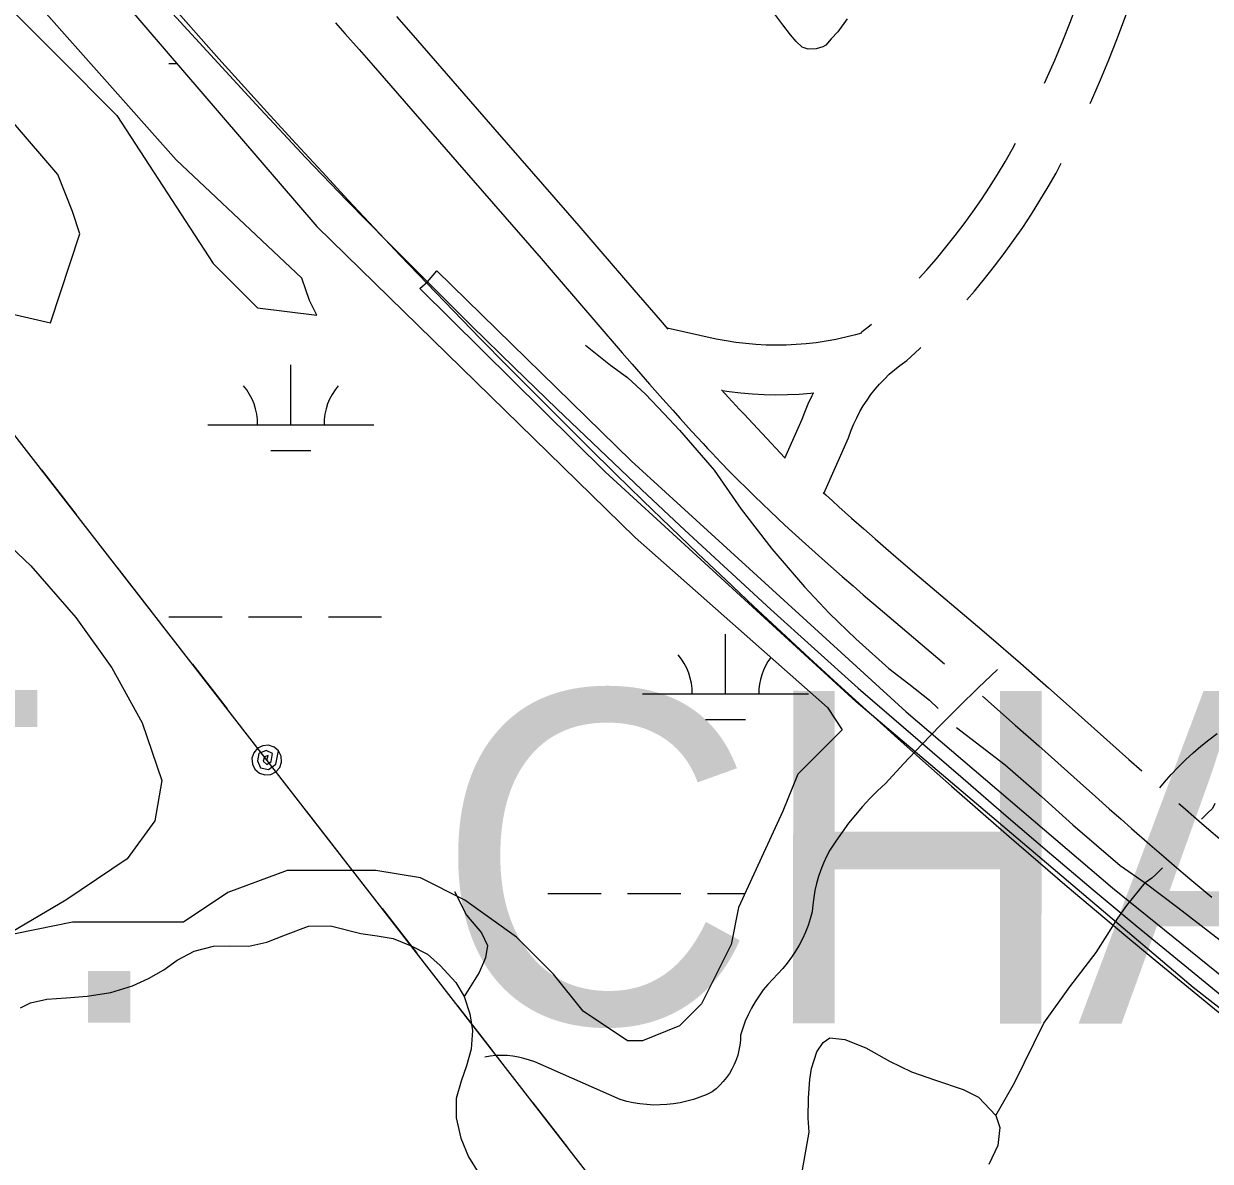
# Model space of a CAD drawing. Extents: x 3535183 to 3573198, y 534952 to 560562.
# Drawn here: x 3560931 to 3561645, y 553312 to 553996 of the extents above; entities that cross this region are included whole.
import ezdxf

# ---------------------------------------------------------------- set-up
doc = ezdxf.new("R2010")
doc.units = 0
for name, color, linetype in [('V-BRDG-OTLN', 7, 'Continuous'), ('V-RAIL-TRAK', 7, 'Continuous'), ('V-ROAD-CNTR', 7, 'Continuous'), ('V-SITE-VEGE', 7, 'Continuous'), ('V-TOPO-GNAM-IDEN', 7, 'Continuous'), ('V-TOPO-SHOR', 7, 'Continuous'), ('V-UTIL-LINE', 7, 'Continuous'), ('V-WETL-SWMP', 7, 'Continuous')]:
    doc.layers.add(name, color=color, linetype=linetype)

msp = doc.modelspace()

# ---------------------------------------------------------------- linework, layer by layer
at = {"layer": 'V-BRDG-OTLN'}
msp.add_lwpolyline([(3561826.38, 553267.45), (3561634.61, 553416.84), (3561431.97, 553588.68), (3561280.92, 553726.98), (3561169.5, 553837.14), (3561174.03, 553841.13), (3561179.66, 553847.73), (3561296.66, 553733.49), (3561461.94, 553582.66), (3561586.11, 553476.79), (3561721.72, 553367.32)], dxfattribs=at)
at = {"layer": 'V-RAIL-TRAK'}
msp.add_line((3561150.51, 553864.79), (3561174.03, 553841.13), dxfattribs=at)
for points in [[(3561011.79, 554012.52), (3561041.34, 553980.12), (3561071.03, 553947.86), (3561100.88, 553915.74), (3561125.61, 553890.18), (3561150.51, 553864.79)], [(3561174.03, 553841.13), (3561200.82, 553814.52), (3561226.23, 553789.64), (3561251.81, 553764.93), (3561277.55, 553740.4), (3561303.11, 553716.1), (3561328.82, 553691.96), (3561354.67, 553667.97), (3561380.66, 553644.13), (3561406.79, 553620.45), (3561433.06, 553596.92), (3561496.23, 553542.5), (3561522.2, 553520.05), (3561548.31, 553497.76), (3561574.54, 553475.61), (3561600.91, 553453.63), (3561627.41, 553431.8), (3561654.03, 553410.13), (3561680.79, 553388.62), (3561707.67, 553367.27), (3561742.32, 553340.64), (3561777.13, 553314.21)]]:
    msp.add_lwpolyline(points, dxfattribs=at)
at = {"layer": 'V-ROAD-CNTR'}
for points in [[(3561545.29, 553960.67), (3561546.31, 553962.92), (3561551.35, 553974.46), (3561556.18, 553986.07), (3561560.82, 553997.77), (3561565.26, 554009.55), (3561569.51, 554021.4), (3561573.55, 554033.32), (3561577.4, 554045.3), (3561580.13, 554054.32)], [(3561572.72, 553948.51), (3561573.71, 553950.7), (3561578.95, 553962.69), (3561583.97, 553974.78), (3561588.8, 553986.95), (3561593.42, 553999.19), (3561597.84, 554011.52), (3561602.04, 554023.91), (3561606.04, 554036.37), (3561607.77, 554042.09)], [(3561118.72, 553996.88), (3561124.42, 553990.5), (3561132.94, 553980.89), (3561141.4, 553971.23), (3561191.89, 553913.2), (3561242.38, 553855.16), (3561254.42, 553841.27), (3561275.45, 553816.87), (3561291.27, 553798.56), (3561297.25, 553791.68), (3561307.73, 553779.69), (3561315.66, 553770.72), (3561321.64, 553764.01), (3561326.16, 553758.98), (3561332.96, 553751.48), (3561339.82, 553744.01), (3561342.55, 553741.06), (3561345.27, 553738.17), (3561350.61, 553732.56), (3561355.85, 553727.17), (3561360.96, 553722.01), (3561365.95, 553717.04), (3561370.82, 553712.28), (3561375.56, 553707.7), (3561380.17, 553703.29), (3561384.67, 553699.05), (3561389.04, 553694.98), (3561393.3, 553691.05), (3561397.43, 553687.26), (3561401.46, 553683.61), (3561409.27, 553676.6), (3561416.64, 553670.08), (3561423.58, 553664), (3561430.09, 553658.34), (3561436.23, 553653.05), (3561447.73, 553643.21), (3561485.01, 553611.59)], [(3561155.44, 554000.72), (3561164, 553990.96), (3561214.52, 553932.89), (3561265.03, 553874.84), (3561277.12, 553860.89), (3561298.17, 553836.47), (3561313.95, 553818.2), (3561318.67, 553812.77)], [(3561469.9, 553843.5), (3561474.36, 553848.39), (3561480.23, 553855.13), (3561485.95, 553861.99), (3561491.52, 553868.98), (3561496.92, 553876.1), (3561502.17, 553883.33), (3561507.26, 553890.68), (3561512.18, 553898.13), (3561516.93, 553905.7), (3561521.52, 553913.37), (3561525.93, 553921.14), (3561527.83, 553924.68)], [(3561498.53, 553830.47), (3561503.07, 553835.67), (3561509.21, 553843.05), (3561515.2, 553850.56), (3561521.01, 553858.21), (3561526.65, 553865.98), (3561532.12, 553873.88), (3561537.4, 553881.89), (3561542.51, 553890.03), (3561547.44, 553898.27), (3561552.18, 553906.62), (3561555.34, 553912.49)], [(3561435.08, 553810.34), (3561431.5, 553809.32), (3561425.65, 553807.85), (3561419.74, 553806.58), (3561413.8, 553805.5), (3561407.83, 553804.62), (3561401.83, 553803.94), (3561395.81, 553803.45), (3561389.78, 553803.17), (3561383.74, 553803.08), (3561377.71, 553803.2), (3561371.68, 553803.51), (3561365.66, 553804.03), (3561359.66, 553804.74), (3561353.7, 553805.66), (3561347.76, 553806.77), (3561318.26, 553813.3)], [(3561435.01, 553810.75), (3561435.61, 553811.27), (3561439.87, 553814.7), (3561441.22, 553815.68)], [(3561412.42, 553713.86), (3561427.26, 553747.35), (3561428.95, 553752.02), (3561430.52, 553755.81), (3561432.26, 553759.52), (3561434.17, 553763.14), (3561436.24, 553766.68), (3561438.47, 553770.12), (3561440.86, 553773.45), (3561443.39, 553776.67), (3561446.07, 553779.77), (3561448.89, 553782.75), (3561451.84, 553785.59), (3561454.92, 553788.3), (3561458.11, 553790.87), (3561462.38, 553793.98), (3561469.95, 553800.93), (3561470.76, 553801.7)], [(3561351.01, 553776.23), (3561355.13, 553771.7), (3561361.86, 553764.36), (3561364.48, 553761.54), (3561389.13, 553735.28)], [(3561406.57, 553774.28), (3561404.72, 553774.07), (3561397.72, 553773.51), (3561390.69, 553773.18), (3561383.66, 553773.08), (3561376.63, 553773.21), (3561369.61, 553773.58), (3561362.61, 553774.18), (3561355.62, 553775.01), (3561351.46, 553775.65)], [(3561389.04, 553735.15), (3561399.41, 553758.56), (3561400.98, 553762.88), (3561403.07, 553767.93), (3561405.39, 553772.88), (3561405.99, 553774.02)], [(3561412.11, 553714.51), (3561413.6, 553713.14), (3561417.64, 553709.44), (3561421.56, 553705.89), (3561429.23, 553699), (3561436.47, 553692.59), (3561443.3, 553686.61), (3561449.73, 553681.03), (3561455.78, 553675.81), (3561467.19, 553666.04), (3561507.44, 553631.89), (3561517.52, 553623.3), (3561525.06, 553616.82), (3561530.72, 553611.93), (3561539.17, 553604.56), (3561547.57, 553597.15), (3561561.79, 553584.48), (3561586.59, 553562.34), (3561595.88, 553554.06), (3561603.7, 553547.12)], [(3561517, 553608.14), (3561505.37, 553597.11), (3561493.9, 553585.93), (3561482.58, 553574.58), (3561471.42, 553563.07), (3561460.43, 553551.41), (3561449.6, 553539.6), (3561444.81, 553535.12), (3561440.19, 553530.48), (3561435.73, 553525.68), (3561431.45, 553520.71), (3561427.35, 553515.59), (3561423.44, 553510.33), (3561419.72, 553504.94), (3561416.2, 553499.41), (3561414.19, 553495.58), (3561412.38, 553491.65), (3561410.77, 553487.64), (3561409.36, 553483.55), (3561408.17, 553479.4), (3561407.18, 553475.19), (3561406.41, 553470.94), (3561405.85, 553466.65), (3561405.52, 553462.34), (3561404.35, 553458.19), (3561402.97, 553454.1), (3561401.39, 553450.09), (3561399.6, 553446.17), (3561397.62, 553442.34), (3561395.44, 553438.62), (3561393.08, 553435.01), (3561390.53, 553431.54), (3561387.81, 553428.19), (3561384.92, 553424.98), (3561381.8, 553421.94), (3561378.85, 553418.73), (3561376.08, 553415.37), (3561373.5, 553411.85), (3561371.12, 553408.2), (3561368.94, 553404.42), (3561366.98, 553400.52), (3561365.23, 553396.53), (3561363.71, 553392.44), (3561362.41, 553388.28), (3561362.31, 553385.23), (3561361.99, 553382.2), (3561361.45, 553379.21), (3561360.7, 553376.25), (3561359.74, 553373.36), (3561358.58, 553370.55), (3561357.22, 553367.82), (3561355.67, 553365.2), (3561353.93, 553362.7), (3561352.02, 553360.33), (3561349.95, 553358.09), (3561347.71, 553356.02), (3561345.34, 553354.11), (3561341.66, 553352.38), (3561337.89, 553350.86), (3561334.04, 553349.54), (3561330.13, 553348.44), (3561326.16, 553347.55), (3561322.15, 553346.88), (3561318.11, 553346.43), (3561314.05, 553346.21), (3561309.99, 553346.2), (3561305.93, 553346.42), (3561301.88, 553346.86), (3561297.87, 553347.52), (3561293.9, 553348.4), (3561289.99, 553349.5), (3561238.57, 553372.06), (3561235.38, 553373.25), (3561232.12, 553374.23), (3561228.8, 553375), (3561225.45, 553375.55), (3561222.06, 553375.89), (3561218.66, 553376), (3561215.26, 553375.9), (3561211.87, 553375.58), (3561208.51, 553375.04)], [(3561508, 553592.06), (3561527.67, 553574.7), (3561541.83, 553562.09), (3561566.62, 553539.95), (3561575.95, 553531.64), (3561584.13, 553524.38), (3561591.3, 553518.04), (3561597.6, 553512.5), (3561608.65, 553502.84), (3561616.98, 553495.63), (3561623.27, 553490.23), (3561632.72, 553482.19), (3561637.48, 553478.18), (3561642.27, 553474.16), (3561645.95, 553471.13)], [(3561614.63, 553537.01), (3561617.33, 553540.27), (3561621.42, 553544.9), (3561625.67, 553549.39), (3561630.06, 553553.73), (3561634.59, 553557.94), (3561639.26, 553561.98), (3561644.06, 553565.88), (3561648.99, 553569.61)], [(3561626.01, 553527.51), (3561628.34, 553525.48), (3561636.58, 553518.34), (3561642.76, 553513.03), (3561652.1, 553505.08), (3561656.77, 553501.15), (3561661.44, 553497.24), (3561664.92, 553494.37), (3561668.3, 553491.65), (3561671.6, 553489.03), (3561674.83, 553486.52), (3561677.98, 553484.12), (3561681.05, 553481.8), (3561684.05, 553479.57), (3561686.96, 553477.44), (3561692.69, 553473.31), (3561698.09, 553469.49), (3561703.2, 553465.93), (3561708.01, 553462.62), (3561717.18, 553456.39)]]:
    msp.add_lwpolyline(points, dxfattribs=at)
msp.add_arc((3564947.96, 557462.13), 5230.85, 211.421, 243.78136, dxfattribs=at)
at = {"layer": 'V-SITE-VEGE'}
msp.add_lwpolyline([(3560907.2, 553697.03), (3560935.49, 553670.41), (3560962.65, 553639.32), (3560984.21, 553609), (3561002.4, 553576.08), (3561014.23, 553541.31), (3561010.04, 553517.05), (3560993.53, 553494.32), (3560956.47, 553469.42), (3560920.92, 553448.25)], dxfattribs=at)
at = {"layer": 'V-TOPO-SHOR'}
for points in [[(3561426.46, 553999.39), (3561420.98, 553991.62), (3561416.81, 553987.34), (3561413.68, 553983.59), (3561411.86, 553982.56), (3561407.83, 553981.28), (3561403.03, 553981.03), (3561399.53, 553982.34), (3561395.91, 553985.73), (3561392.54, 553989.76), (3561387.76, 553995.75), (3561382.46, 554002.9)], [(3561269.21, 553803.03), (3561284.08, 553791.06), (3561294.36, 553783.72), (3561305.16, 553773.69), (3561316.34, 553761.96), (3561325.69, 553752.09), (3561346.59, 553728.03), (3561362.81, 553704.45), (3561381.25, 553680.56), (3561400.78, 553657.89), (3561415.94, 553641.85), (3561431.8, 553626.57), (3561451.65, 553608.59), (3561463.62, 553599.4), (3561475.96, 553589.59), (3561481.24, 553584.73)], [(3561492.29, 553573.15), (3561521.53, 553550.66), (3561543.39, 553531.65), (3561562.27, 553514.73), (3561590.81, 553490.16), (3561605.78, 553479.72), (3561625.35, 553464.88), (3561657.81, 553439.83)], [(3561647.64, 553527.42), (3561646.24, 553524.51), (3561643.47, 553521.98), (3561641.77, 553520.29), (3561639.76, 553518.15)], [(3561616.12, 553488.8), (3561612.18, 553484.89), (3561609.88, 553482.6), (3561605.78, 553479.72)], [(3561515.97, 553339.97), (3561527.11, 553359.54), (3561544.76, 553395.47), (3561560.52, 553417.33), (3561576.28, 553437.81), (3561583.01, 553448.4), (3561589.27, 553458.52), (3561594.84, 553466.12), (3561605.78, 553479.72)], [(3561190.43, 553474.51), (3561197.54, 553460.42), (3561206.5, 553449.77), (3561210.16, 553442.15), (3561208.98, 553434.77), (3561205.26, 553425.79), (3561196.06, 553411.35)], [(3560929.24, 553404.58), (3560935.25, 553407.63), (3560945.1, 553409.77), (3560956.85, 553410.62), (3560969.37, 553411.73), (3560983.68, 553413.85), (3560996.59, 553417.77), (3561006.19, 553422.21), (3561015.53, 553427.54), (3561023.59, 553433.26), (3561033.83, 553438.71), (3561045.46, 553441.74), (3561055.04, 553441.96), (3561066.66, 553441.67), (3561077.52, 553444.19), (3561088.78, 553448.49), (3561102.46, 553453.68), (3561115.74, 553453.89), (3561133.99, 553449.36), (3561143.82, 553447.92), (3561153.39, 553446.23), (3561164.36, 553441.98), (3561174.05, 553436.84), (3561181.69, 553430.04), (3561191.11, 553419.79), (3561196.06, 553411.35), (3561199.47, 553401.12), (3561201.23, 553391.02), (3561200.29, 553379.79), (3561197.58, 553369.84), (3561194.36, 553360.52), (3561191.38, 553350.06), (3561191.34, 553338.44), (3561194.24, 553326.3), (3561198.8, 553315.04), (3561205.02, 553304.93)], [(3561397.18, 553293.65), (3561403.67, 553329.84), (3561403.17, 553338.28), (3561403.35, 553350.6), (3561404.16, 553361.63), (3561405.09, 553368.12), (3561408.37, 553378.1), (3561412.02, 553383.8), (3561416.19, 553386.51), (3561425.14, 553385.57), (3561437.84, 553380.6), (3561451.96, 553372.5), (3561465.31, 553366.23), (3561479.7, 553361.12), (3561496.29, 553355.48), (3561505.62, 553350.91), (3561515.97, 553339.97), (3561518.41, 553332.69), (3561517.2, 553321.93), (3561511.71, 553310.52)]]:
    msp.add_lwpolyline(points, dxfattribs=at)
at = {"layer": 'V-UTIL-LINE'}
for points in [[(3562105.79, 552210.81), (3561772.94, 552658.05), (3560776.13, 553941.53), (3560567.72, 554200.24), (3560322.77, 554504.63), (3559924.32, 554617.6), (3559434.95, 554801.27)], [(3560941.87, 553728.13), (3560962.72, 553701.27)], [(3560987.26, 553669.68), (3561008.11, 553642.83)], [(3561032.65, 553611.24), (3561053.5, 553584.39)], [(3561077.43, 553553.58), (3561078.29, 553556.33), (3561076.07, 553555.63), (3561075.31, 553552.99), (3561077.36, 553550.89), (3561080.13, 553552.84), (3561080.83, 553557.48), (3561077.05, 553559.45), (3561072.55, 553557.6), (3561071.76, 553553.09), (3561073.67, 553549.05), (3561078.37, 553547.99), (3561082.91, 553551.11), (3561084.54, 553559.1), (3561081.88, 553561.4), (3561078.55, 553562.51), (3561075.05, 553562.26), (3561071.91, 553560.69), (3561069.61, 553558.04), (3561068.5, 553554.71), (3561068.75, 553551.2), (3561070.32, 553548.06), (3561072.97, 553545.76), (3561076.31, 553544.65), (3561079.81, 553544.9), (3561082.95, 553546.47), (3561085.25, 553549.13), (3561086.36, 553552.46), (3561086.11, 553555.96), (3561084.54, 553559.1)], [(3561101.35, 553522.78), (3561122.2, 553495.93)], [(3561146.74, 553464.34), (3561167.59, 553437.49)], [(3561192.13, 553405.9), (3561212.98, 553379.04)], [(3561237.52, 553347.45), (3561258.37, 553320.6)]]:
    msp.add_lwpolyline(points, dxfattribs=at)
at = {"layer": 'V-WETL-SWMP'}
for p, q in [((3561018.49, 553972.52), (3561023.25, 553972.52)), ((3561091.9, 553755.28), (3561091.9, 553791.28)), ((3561041.9, 553755.28), (3561141.9, 553755.28)), ((3561079.9, 553739.85), (3561103.9, 553739.85)), ((3561018.49, 553639.85), (3561050.49, 553639.85)), ((3561066.49, 553639.85), (3561098.49, 553639.85)), ((3561114.49, 553639.85), (3561146.49, 553639.85)), ((3561353.34, 553593.42), (3561353.34, 553629.42)), ((3561303.34, 553593.42), (3561403.34, 553593.42)), ((3561341.34, 553577.99), (3561365.34, 553577.99)), ((3561246.49, 553473.35), (3561278.49, 553473.35)), ((3561294.49, 553473.35), (3561326.49, 553473.35)), ((3561342.49, 553473.35), (3561365.08, 553473.35))]:
    msp.add_line(p, q, dxfattribs=at)
for points in [[(3560889.39, 554128.24), (3561107.5, 553874.52), (3561298.91, 553687.56), (3561414.64, 553585.18), (3561423.54, 553571.83), (3561396.83, 553545.12), (3561387.93, 553522.86), (3561361.22, 553464.99), (3561356.77, 553442.74), (3561338.97, 553407.13), (3561325.61, 553393.77), (3561303.36, 553384.87), (3561294.45, 553384.87), (3561267.75, 553402.68), (3561249.94, 553424.93), (3561227.69, 553447.19), (3561196.52, 553469.45)], [(3560911.64, 554016.96), (3560951.7, 553976.9), (3560987.31, 553941.29), (3561045.18, 553852.26), (3561071.89, 553825.55), (3561107.5, 553821.1), (3561103.05, 553830), (3561098.6, 553843.36), (3561022.92, 553914.58), (3560880.48, 554074.82)], [(3560900.26, 553827.35), (3560947.25, 553816.65), (3560965.06, 553870.06), (3560960.61, 553883.42), (3560951.7, 553905.68), (3560925, 553936.83)], [(3561196.52, 553469.45), (3561169.82, 553482.8), (3561143.11, 553487.25), (3561089.69, 553487.25), (3561054.08, 553473.9), (3561027.38, 553456.09), (3560996.22, 553456.09), (3560960.61, 553456.09), (3560916.09, 553447.19), (3560898.29, 553433.84), (3560876.03, 553389.32), (3560871.58, 553375.97), (3560853.77, 553318.1), (3560840.42, 553286.94), (3560809.26, 553197.92), (3560760.3, 553073.28), (3560720.23, 552984.25), (3560697.98, 552908.58), (3560697.98, 552855.17), (3560680.17, 552757.24)]]:
    msp.add_lwpolyline(points, dxfattribs=at)
for centre, start, end in [((3561036.66, 553755.75), 359.22818, 40.77184), ((3561147.15, 553755.75), 139.22818, 180.77184), ((3561298.1, 553593.89), 359.22818, 40.77184), ((3561408.58, 553593.89), 142.58709, 180.77184)]:
    msp.add_arc(centre, 35.25, start, end, dxfattribs=at)

# ---------------------------------------------------------------- texts
at = {"layer": 'V-TOPO-GNAM-IDEN'}
for s, p in [('ST.', (3560603.71, 553395.88)), ('CHARLES', (3561178.92, 553395.35))]:
    msp.add_text(s, height=200, rotation=359.97626, dxfattribs=at).set_placement(p)

doc.saveas('drawing.dxf')
